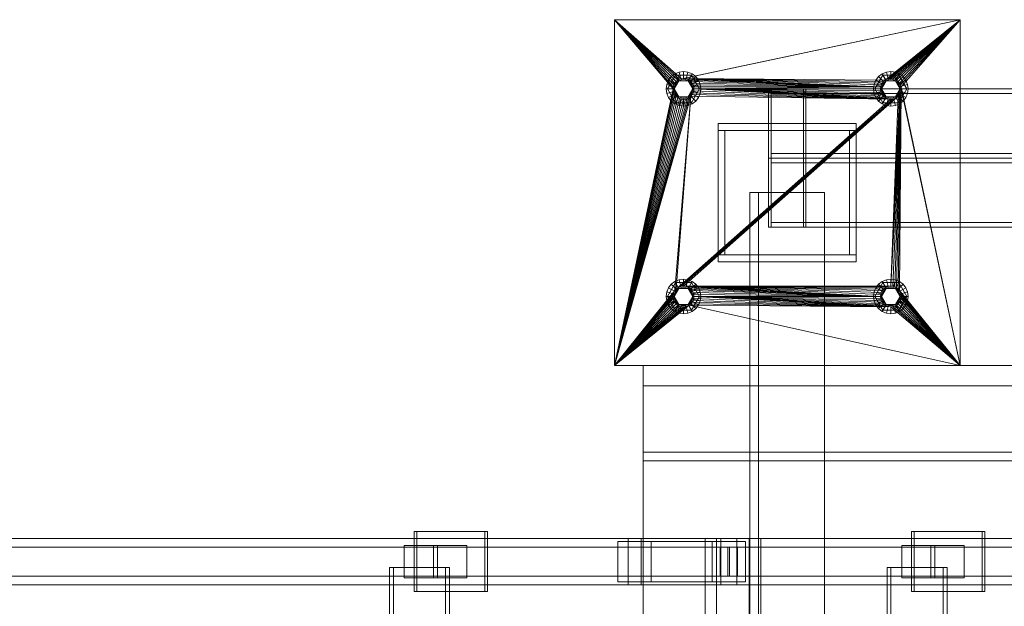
# Model space of a CAD drawing. Header units: millimetres. Extents: x -2233 to 65662, y -50530 to 6847.
# Tile 367 of 656: x 7817 to 8672, y -17609 to -17100. Entities that reach past the tile are written whole.
import ezdxf

# ---------------------------------------------------------------- set-up
doc = ezdxf.new("R2010")
doc.units = ezdxf.units.MM
doc.layers.add('superior_C01', color=7, linetype='Continuous', lineweight=0)
doc.layers.add('superior_mezcladora', color=7, linetype='Continuous', lineweight=0)

msp = doc.modelspace()

# ---------------------------------------------------------------- linework, layer by layer
at = {"layer": 'superior_C01'}
for p, q in [((8221.009, -17544), (8159.612, -17544)), ((8159.612, -17544), (8159.612, -17596)), ((8161.87, -17544), (8159.612, -17544)), ((8161.87, -17596), (8161.87, -17544)), ((8161.87, -17544), (8223.267, -17544)), ((8221.009, -17596), (8221.009, -17544)), ((8221.009, -17544), (8223.267, -17544)), ((8223.267, -17544), (8223.267, -17596)), ((8652.712, -17544), (8591.314, -17544)), ((8591.314, -17544), (8591.314, -17596)), ((8593.572, -17544), (8591.314, -17544)), ((8593.572, -17596), (8593.572, -17544)), ((8593.572, -17544), (8654.97, -17544)), ((8652.712, -17596), (8652.712, -17544)), ((8652.712, -17544), (8654.97, -17544)), ((8654.97, -17544), (8654.97, -17596)), ((8345.216, -17550), (7194.008, -17550)), ((7205.298, -17550), (8356.506, -17550)), ((8425.658, -17550), (7274.451, -17550)), ((7288.563, -17550), (8439.771, -17550)), ((8365.251, -17552.5), (8336.471, -17552.5)), ((8336.471, -17552.5), (8336.471, -17587.5)), ((8418.325, -17552.5), (8336.471, -17552.5)), ((8345.216, -17550), (8345.216, -17590)), ((8356.506, -17550), (8345.216, -17550)), ((9496.424, -17550), (8345.216, -17550)), ((8356.506, -17590), (8356.506, -17550)), ((8356.506, -17550), (9507.714, -17550)), ((8365.251, -17587.5), (8365.251, -17552.5)), ((8365.251, -17552.5), (8447.105, -17552.5)), ((8450.49, -17550), (8412.117, -17550)), ((8412.117, -17550), (8412.117, -18450)), ((8421.996, -17550), (8412.117, -17550)), ((8418.325, -17587.5), (8418.325, -17552.5)), ((8418.325, -17552.5), (8447.105, -17552.5)), ((8421.996, -18450), (8421.996, -17550)), ((8421.996, -17550), (8460.369, -17550)), ((8425.658, -17550), (8425.658, -17590)), ((8439.771, -17550), (8425.658, -17550)), ((9576.866, -17550), (8425.658, -17550)), ((8439.771, -17590), (8439.771, -17550)), ((8439.771, -17550), (9590.979, -17550)), ((8447.105, -17552.5), (8447.105, -17587.5)), ((8450.49, -18450), (8450.49, -17550)), ((8450.49, -17550), (8460.369, -17550)), ((8460.369, -17550), (8460.369, -18450)), ((8431.98, -17557.5), (7198.918, -17557.5)), ((7200.388, -17557.5), (8433.45, -17557.5)), ((8179.719, -17556), (8150.939, -17556)), ((8150.939, -17556), (8150.939, -17584)), ((8176.485, -17556), (8150.939, -17556)), ((8176.485, -17584), (8176.485, -17556)), ((8176.485, -17556), (8205.265, -17556)), ((8179.719, -17584), (8179.719, -17556)), ((8179.719, -17556), (8205.265, -17556)), ((8205.265, -17556), (8205.265, -17584)), ((8425.219, -17557.5), (8440.21, -17557.5)), ((8425.219, -17582.5), (8425.219, -17557.5)), ((9494.573, -17557.5), (8425.219, -17557.5)), ((8431.98, -17557.5), (8431.98, -17582.5)), ((8433.45, -17557.5), (8431.98, -17557.5)), ((8433.45, -17582.5), (8433.45, -17557.5)), ((8440.21, -17557.5), (8440.21, -17582.5)), ((8440.21, -17557.5), (9509.564, -17557.5)), ((8611.639, -17556), (8582.859, -17556)), ((8582.859, -17556), (8582.859, -17584)), ((8608.188, -17556), (8582.859, -17556)), ((8608.188, -17584), (8608.188, -17556)), ((8608.188, -17556), (8636.968, -17556)), ((8611.639, -17584), (8611.639, -17556)), ((8611.639, -17556), (8636.968, -17556)), ((8636.968, -17556), (8636.968, -17584)), ((8186.874, -17575), (8138.139, -17575)), ((8138.139, -17575), (8138.139, -18425)), ((8141.526, -17575), (8138.139, -17575)), ((8141.526, -18425), (8141.526, -17575)), ((8141.526, -17575), (8190.261, -17575)), ((8186.874, -18425), (8186.874, -17575)), ((8186.874, -17575), (8190.261, -17575)), ((8190.261, -17575), (8190.261, -18425)), ((8618.793, -17575), (8570.059, -17575)), ((8570.059, -17575), (8570.059, -18425)), ((8573.446, -17575), (8570.059, -17575)), ((8573.446, -18425), (8573.446, -17575)), ((8573.446, -17575), (8622.18, -17575)), ((8618.793, -18425), (8618.793, -17575)), ((8618.793, -17575), (8622.18, -17575)), ((8622.18, -17575), (8622.18, -18425)), ((7198.918, -17582.5), (8431.98, -17582.5)), ((7200.388, -17582.5), (8433.45, -17582.5)), ((8150.939, -17584), (8179.719, -17584)), ((8150.939, -17584), (8176.485, -17584)), ((8205.265, -17584), (8176.485, -17584)), ((8205.265, -17584), (8179.719, -17584)), ((8336.471, -17587.5), (8365.251, -17587.5)), ((8418.325, -17587.5), (8336.471, -17587.5)), ((8447.105, -17587.5), (8365.251, -17587.5)), ((8447.105, -17587.5), (8418.325, -17587.5)), ((8440.21, -17582.5), (8425.219, -17582.5)), ((8425.219, -17582.5), (9494.573, -17582.5)), ((8431.98, -17582.5), (8433.45, -17582.5)), ((8440.21, -17582.5), (9509.564, -17582.5)), ((8582.859, -17584), (8611.639, -17584)), ((8582.859, -17584), (8608.188, -17584)), ((8636.968, -17584), (8608.188, -17584)), ((8636.968, -17584), (8611.639, -17584)), ((7194.008, -17590), (8345.216, -17590)), ((7205.298, -17590), (8356.506, -17590)), ((7274.451, -17590), (8425.658, -17590)), ((7288.563, -17590), (8439.771, -17590)), ((8159.612, -17596), (8221.009, -17596)), ((8159.612, -17596), (8161.87, -17596)), ((8223.267, -17596), (8161.87, -17596)), ((8223.267, -17596), (8221.009, -17596)), ((8345.216, -17590), (8356.506, -17590)), ((8345.216, -17590), (9496.424, -17590)), ((8356.506, -17590), (9507.714, -17590)), ((8425.658, -17590), (8439.771, -17590)), ((8425.658, -17590), (9576.866, -17590)), ((8439.771, -17590), (9590.979, -17590)), ((8591.314, -17596), (8652.712, -17596)), ((8591.314, -17596), (8593.572, -17596)), ((8654.97, -17596), (8593.572, -17596)), ((8654.97, -17596), (8652.712, -17596))]:
    msp.add_line(p, q, dxfattribs=at)
at = {"layer": 'superior_mezcladora'}
for p, q in [((8333.381, -17400), (8333.381, -17100)), ((8333.381, -17100), (8384.381, -17160)), ((8333.381, -17100), (8384.554, -17158.244)), ((8333.381, -17100), (8385.067, -17156.556)), ((8333.381, -17100), (8385.898, -17155)), ((8333.381, -17100), (8387.018, -17153.636)), ((8333.381, -17100), (8388.381, -17152.517)), ((8333.381, -17100), (8389.937, -17151.685)), ((8333.381, -17100), (8391.626, -17151.173)), ((8333.381, -17100), (8633.381, -17100)), ((8633.381, -17100), (8391.626, -17151.173)), ((8633.381, -17100), (8393.381, -17151)), ((8633.381, -17100), (8568.381, -17152.517)), ((8633.381, -17100), (8569.937, -17151.685)), ((8633.381, -17100), (8571.626, -17151.173)), ((8633.381, -17100), (8573.381, -17151)), ((8633.381, -17100), (8575.137, -17151.173)), ((8633.381, -17100), (8576.826, -17151.685)), ((8633.381, -17100), (8578.382, -17152.517)), ((8633.381, -17100), (8579.745, -17153.636)), ((8633.381, -17100), (8580.865, -17155)), ((8633.381, -17100), (8581.696, -17156.556)), ((8633.381, -17100), (8582.209, -17158.244)), ((8633.381, -17100), (8633.381, -17400)), ((8380.391, -17152.5), (8378.893, -17156.118)), ((8386.456, -17148.006), (8379.531, -17160)), ((8382.775, -17149.393), (8380.391, -17152.5)), ((8385.587, -17155.5), (8380.391, -17152.5)), ((8385.881, -17147.01), (8382.775, -17149.393)), ((8387.018, -17153.636), (8382.775, -17149.393)), ((8389.499, -17145.511), (8385.881, -17147.01)), ((8388.881, -17152.206), (8385.881, -17147.01)), ((8400.306, -17148.006), (8386.456, -17148.006)), ((8389.381, -17153.072), (8386.456, -17148.006)), ((8387.018, -17153.636), (8388.881, -17152.206)), ((8388.381, -17152.517), (8387.018, -17153.636)), ((8389.937, -17151.685), (8388.381, -17152.517)), ((8388.881, -17152.206), (8391.052, -17151.307)), ((8389.381, -17153.072), (8391.311, -17152.273)), ((8393.381, -17145), (8389.499, -17145.511)), ((8391.052, -17151.307), (8389.499, -17145.511)), ((8391.626, -17151.173), (8389.937, -17151.685)), ((8391.052, -17151.307), (8393.381, -17151)), ((8391.311, -17152.273), (8393.381, -17152)), ((8393.381, -17151), (8391.626, -17151.173)), ((8397.264, -17145.511), (8393.381, -17145)), ((8393.381, -17151), (8393.381, -17145)), ((8395.137, -17151.173), (8393.381, -17151)), ((8393.381, -17151), (8564.554, -17158.244)), ((8393.381, -17151), (8565.067, -17156.556)), ((8393.381, -17151), (8565.898, -17155)), ((8393.381, -17151), (8567.018, -17153.636)), ((8393.381, -17151), (8568.381, -17152.517)), ((8393.381, -17151), (8395.711, -17151.307)), ((8393.381, -17152), (8395.452, -17152.273)), ((8396.826, -17151.685), (8395.137, -17151.173)), ((8395.137, -17151.173), (8564.554, -17158.244)), ((8395.452, -17152.273), (8397.381, -17153.072)), ((8395.711, -17151.307), (8397.264, -17145.511)), ((8395.711, -17151.307), (8397.881, -17152.206)), ((8398.382, -17152.517), (8396.826, -17151.685)), ((8396.826, -17151.685), (8564.554, -17158.244)), ((8400.881, -17147.01), (8397.264, -17145.511)), ((8397.381, -17153.072), (8400.306, -17148.006)), ((8397.881, -17152.206), (8400.881, -17147.01)), ((8397.881, -17152.206), (8399.745, -17153.636)), ((8399.745, -17153.636), (8398.382, -17152.517)), ((8398.382, -17152.517), (8564.554, -17158.244)), ((8399.745, -17153.636), (8403.988, -17149.393)), ((8407.231, -17160), (8400.306, -17148.006)), ((8403.988, -17149.393), (8400.881, -17147.01)), ((8401.176, -17155.5), (8406.372, -17152.5)), ((8406.372, -17152.5), (8403.988, -17149.393)), ((8407.87, -17156.118), (8406.372, -17152.5)), ((8560.391, -17152.5), (8558.893, -17156.118)), ((8566.456, -17148.006), (8559.531, -17160)), ((8562.775, -17149.393), (8560.391, -17152.5)), ((8565.587, -17155.5), (8560.391, -17152.5)), ((8565.881, -17147.01), (8562.775, -17149.393)), ((8567.018, -17153.636), (8562.775, -17149.393)), ((8569.499, -17145.511), (8565.881, -17147.01)), ((8568.881, -17152.206), (8565.881, -17147.01)), ((8580.306, -17148.006), (8566.456, -17148.006)), ((8569.381, -17153.072), (8566.456, -17148.006)), ((8567.018, -17153.636), (8568.881, -17152.206)), ((8568.381, -17152.517), (8567.018, -17153.636)), ((8569.937, -17151.685), (8568.381, -17152.517)), ((8568.881, -17152.206), (8571.052, -17151.307)), ((8569.381, -17153.072), (8571.311, -17152.273)), ((8573.381, -17145), (8569.499, -17145.511)), ((8571.052, -17151.307), (8569.499, -17145.511)), ((8571.626, -17151.173), (8569.937, -17151.685)), ((8571.052, -17151.307), (8573.381, -17151)), ((8571.311, -17152.273), (8573.381, -17152)), ((8573.381, -17151), (8571.626, -17151.173)), ((8577.264, -17145.511), (8573.381, -17145)), ((8573.381, -17151), (8573.381, -17145)), ((8575.137, -17151.173), (8573.381, -17151)), ((8573.381, -17151), (8575.711, -17151.307)), ((8573.381, -17152), (8575.452, -17152.273)), ((8576.826, -17151.685), (8575.137, -17151.173)), ((8575.452, -17152.273), (8577.381, -17153.072)), ((8575.711, -17151.307), (8577.264, -17145.511)), ((8575.711, -17151.307), (8577.881, -17152.206)), ((8578.382, -17152.517), (8576.826, -17151.685)), ((8580.881, -17147.01), (8577.264, -17145.511)), ((8577.381, -17153.072), (8580.306, -17148.006)), ((8577.881, -17152.206), (8580.881, -17147.01)), ((8577.881, -17152.206), (8579.745, -17153.636)), ((8579.745, -17153.636), (8578.382, -17152.517)), ((8579.745, -17153.636), (8583.988, -17149.393)), ((8587.231, -17160), (8580.306, -17148.006)), ((8583.988, -17149.393), (8580.881, -17147.01)), ((8581.176, -17155.5), (8586.372, -17152.5)), ((8586.372, -17152.5), (8583.988, -17149.393)), ((8587.87, -17156.118), (8586.372, -17152.5)), ((8333.381, -17400), (8384.381, -17160)), ((8378.893, -17156.118), (8378.381, -17160)), ((8384.381, -17160), (8378.381, -17160)), ((8378.381, -17160), (8378.893, -17163.882)), ((8384.688, -17157.671), (8378.893, -17156.118)), ((8385.381, -17160), (8379.531, -17160)), ((8379.531, -17160), (8386.456, -17171.994)), ((8384.381, -17160), (8384.688, -17157.671)), ((8384.554, -17158.244), (8384.381, -17160)), ((8384.381, -17160), (8384.554, -17161.756)), ((8384.688, -17162.329), (8384.381, -17160)), ((8385.067, -17156.556), (8384.554, -17158.244)), ((8384.688, -17157.671), (8385.587, -17155.5)), ((8385.898, -17155), (8385.067, -17156.556)), ((8385.381, -17160), (8389.381, -17153.072)), ((8385.381, -17160), (8385.654, -17157.929)), ((8385.654, -17162.071), (8385.381, -17160)), ((8389.381, -17166.928), (8385.381, -17160)), ((8385.587, -17155.5), (8387.018, -17153.636)), ((8385.654, -17157.929), (8386.453, -17156)), ((8387.018, -17153.636), (8385.898, -17155)), ((8386.453, -17156), (8387.725, -17154.343)), ((8387.725, -17154.343), (8389.381, -17153.072)), ((8389.381, -17153.072), (8397.381, -17153.072)), ((8397.381, -17153.072), (8399.038, -17154.343)), ((8397.381, -17153.072), (8401.381, -17160)), ((8401.381, -17160), (8397.381, -17166.928)), ((8399.038, -17154.343), (8400.31, -17156)), ((8400.865, -17155), (8399.745, -17153.636)), ((8399.745, -17153.636), (8564.554, -17158.244)), ((8399.745, -17153.636), (8401.176, -17155.5)), ((8400.306, -17171.994), (8407.231, -17160)), ((8400.31, -17156), (8401.109, -17157.929)), ((8401.696, -17156.556), (8400.865, -17155)), ((8400.865, -17155), (8564.554, -17158.244)), ((8401.109, -17157.929), (8401.381, -17160)), ((8401.381, -17160), (8401.109, -17162.071)), ((8401.176, -17155.5), (8402.075, -17157.671)), ((8407.231, -17160), (8401.381, -17160)), ((8402.209, -17158.244), (8401.696, -17156.556)), ((8401.696, -17156.556), (8564.554, -17158.244)), ((8402.075, -17157.671), (8407.87, -17156.118)), ((8402.075, -17157.671), (8402.381, -17160)), ((8402.381, -17160), (8402.075, -17162.329)), ((8402.381, -17160), (8402.209, -17158.244)), ((8402.209, -17158.244), (8564.554, -17158.244)), ((8402.209, -17161.756), (8402.381, -17160)), ((8402.381, -17160), (8564.554, -17158.244)), ((8564.381, -17160), (8402.381, -17160)), ((8564.554, -17161.756), (8402.381, -17160)), ((8565.067, -17163.444), (8402.381, -17160)), ((8565.898, -17165), (8402.381, -17160)), ((8567.018, -17166.364), (8402.381, -17160)), ((8568.381, -17167.483), (8402.381, -17160)), ((8569.937, -17168.315), (8402.381, -17160)), ((8571.626, -17168.827), (8402.381, -17160)), ((8573.381, -17169), (8402.381, -17160)), ((8408.381, -17160), (8402.381, -17160)), ((8408.381, -17160), (8407.87, -17156.118)), ((8407.87, -17163.882), (8408.381, -17160)), ((9792.183, -17160), (8467.183, -17160)), ((8467.183, -17160), (8467.183, -17220)), ((8469.343, -17160), (8467.183, -17160)), ((8469.343, -17220), (8469.343, -17160)), ((8469.343, -17160), (9794.343, -17160)), ((8469.343, -17160), (8469.343, -17164)), ((8497.42, -17160), (8469.343, -17160)), ((9822.42, -17160), (8497.42, -17160)), ((8497.42, -17160), (8497.42, -17220)), ((8499.58, -17160), (8497.42, -17160)), ((8497.42, -17164), (8497.42, -17160)), ((8499.58, -17220), (8499.58, -17160)), ((8499.58, -17160), (9824.58, -17160)), ((8558.893, -17156.118), (8558.381, -17160)), ((8564.381, -17160), (8558.381, -17160)), ((8558.381, -17160), (8558.893, -17163.882)), ((8564.688, -17157.671), (8558.893, -17156.118)), ((8565.381, -17160), (8559.531, -17160)), ((8559.531, -17160), (8566.456, -17171.994)), ((8564.381, -17160), (8564.688, -17157.671)), ((8564.554, -17158.244), (8564.381, -17160)), ((8564.381, -17160), (8564.554, -17161.756)), ((8564.688, -17162.329), (8564.381, -17160)), ((8565.067, -17156.556), (8564.554, -17158.244)), ((8564.688, -17157.671), (8565.587, -17155.5)), ((8565.898, -17155), (8565.067, -17156.556)), ((8565.381, -17160), (8569.381, -17153.072)), ((8565.381, -17160), (8565.654, -17157.929)), ((8565.654, -17162.071), (8565.381, -17160)), ((8569.381, -17166.928), (8565.381, -17160)), ((8565.587, -17155.5), (8567.018, -17153.636)), ((8565.654, -17157.929), (8566.453, -17156)), ((8567.018, -17153.636), (8565.898, -17155)), ((8566.453, -17156), (8567.725, -17154.343)), ((8567.725, -17154.343), (8569.381, -17153.072)), ((8569.381, -17153.072), (8577.381, -17153.072)), ((8582.381, -17160), (8573.381, -17331)), ((8582.381, -17160), (8575.137, -17331.173)), ((8576.826, -17331.685), (8582.381, -17160)), ((8577.381, -17153.072), (8579.038, -17154.343)), ((8577.381, -17153.072), (8581.381, -17160)), ((8581.381, -17160), (8577.381, -17166.928)), ((8578.382, -17332.517), (8582.381, -17160)), ((8579.038, -17154.343), (8580.31, -17156)), ((8580.865, -17155), (8579.745, -17153.636)), ((8579.745, -17153.636), (8581.176, -17155.5)), ((8579.745, -17333.636), (8582.381, -17160)), ((8580.306, -17171.994), (8587.231, -17160)), ((8580.31, -17156), (8581.109, -17157.929)), ((8581.696, -17156.556), (8580.865, -17155)), ((8580.865, -17335), (8582.381, -17160)), ((8581.109, -17157.929), (8581.381, -17160)), ((8581.381, -17160), (8581.109, -17162.071)), ((8581.176, -17155.5), (8582.075, -17157.671)), ((8587.231, -17160), (8581.381, -17160)), ((8582.209, -17158.244), (8581.696, -17156.556)), ((8582.075, -17157.671), (8587.87, -17156.118)), ((8582.075, -17157.671), (8582.381, -17160)), ((8582.381, -17160), (8582.075, -17162.329)), ((8633.381, -17400), (8582.209, -17158.244)), ((8582.381, -17160), (8582.209, -17158.244)), ((8582.209, -17161.756), (8582.381, -17160)), ((8633.381, -17400), (8582.381, -17160)), ((8588.381, -17160), (8582.381, -17160)), ((8588.381, -17160), (8587.87, -17156.118)), ((8587.87, -17163.882), (8588.381, -17160)), ((8384.554, -17161.756), (8333.381, -17400)), ((8385.067, -17163.444), (8333.381, -17400)), ((8385.898, -17165), (8333.381, -17400)), ((8387.018, -17166.364), (8333.381, -17400)), ((8399.745, -17166.364), (8333.381, -17400)), ((8388.381, -17167.483), (8333.381, -17400)), ((8398.382, -17167.483), (8333.381, -17400)), ((8389.937, -17168.315), (8333.381, -17400)), ((8396.826, -17168.315), (8333.381, -17400)), ((8391.626, -17168.827), (8333.381, -17400)), ((8395.137, -17168.827), (8333.381, -17400)), ((8393.381, -17169), (8333.381, -17400)), ((8384.688, -17162.329), (8378.893, -17163.882)), ((8378.893, -17163.882), (8380.391, -17167.5)), ((8385.587, -17164.5), (8380.391, -17167.5)), ((8380.391, -17167.5), (8382.775, -17170.607)), ((8387.018, -17166.364), (8382.775, -17170.607)), ((8384.554, -17161.756), (8385.067, -17163.444)), ((8385.587, -17164.5), (8384.688, -17162.329)), ((8385.067, -17163.444), (8385.898, -17165)), ((8387.018, -17166.364), (8385.587, -17164.5)), ((8386.453, -17164), (8385.654, -17162.071)), ((8388.881, -17167.794), (8385.881, -17172.99)), ((8385.898, -17165), (8387.018, -17166.364)), ((8399.745, -17166.364), (8385.898, -17335)), ((8387.725, -17165.657), (8386.453, -17164)), ((8389.381, -17166.928), (8386.456, -17171.994)), ((8387.018, -17166.364), (8388.381, -17167.483)), ((8399.745, -17166.364), (8387.018, -17333.636)), ((8579.745, -17166.364), (8387.018, -17333.636)), ((8388.881, -17167.794), (8387.018, -17166.364)), ((8578.382, -17167.483), (8387.018, -17333.636)), ((8576.826, -17168.315), (8387.018, -17333.636)), ((8575.137, -17168.827), (8387.018, -17333.636)), ((8573.381, -17169), (8387.018, -17333.636)), ((8389.381, -17166.928), (8387.725, -17165.657)), ((8579.745, -17166.364), (8388.381, -17332.517)), ((8388.381, -17167.483), (8389.937, -17168.315)), ((8391.052, -17168.693), (8388.881, -17167.794)), ((8391.311, -17167.727), (8389.381, -17166.928)), ((8397.381, -17166.928), (8389.381, -17166.928)), ((8391.052, -17168.693), (8389.499, -17174.489)), ((8579.745, -17166.364), (8389.937, -17331.685)), ((8389.937, -17168.315), (8391.626, -17168.827)), ((8393.381, -17169), (8391.052, -17168.693)), ((8393.381, -17168), (8391.311, -17167.727)), ((8579.745, -17166.364), (8391.626, -17331.173)), ((8391.626, -17168.827), (8393.381, -17169)), ((8579.745, -17166.364), (8393.381, -17331)), ((8395.452, -17167.727), (8393.381, -17168)), ((8395.711, -17168.693), (8393.381, -17169)), ((8393.381, -17169), (8395.137, -17168.827)), ((8393.381, -17169), (8393.381, -17175)), ((8395.137, -17168.827), (8396.826, -17168.315)), ((8397.381, -17166.928), (8395.452, -17167.727)), ((8397.881, -17167.794), (8395.711, -17168.693)), ((8395.711, -17168.693), (8397.264, -17174.489)), ((8396.826, -17168.315), (8398.382, -17167.483)), ((8399.038, -17165.657), (8397.381, -17166.928)), ((8397.381, -17166.928), (8400.306, -17171.994)), ((8399.745, -17166.364), (8397.881, -17167.794)), ((8397.881, -17167.794), (8400.881, -17172.99)), ((8398.382, -17167.483), (8399.745, -17166.364)), ((8400.31, -17164), (8399.038, -17165.657)), ((8401.176, -17164.5), (8399.745, -17166.364)), ((8399.745, -17166.364), (8400.865, -17165)), ((8573.381, -17169), (8399.745, -17166.364)), ((8399.745, -17166.364), (8403.988, -17170.607)), ((8401.109, -17162.071), (8400.31, -17164)), ((8400.865, -17165), (8401.696, -17163.444)), ((8573.381, -17169), (8400.865, -17165)), ((8402.075, -17162.329), (8401.176, -17164.5)), ((8401.176, -17164.5), (8406.372, -17167.5)), ((8401.696, -17163.444), (8402.209, -17161.756)), ((8573.381, -17169), (8401.696, -17163.444)), ((8402.075, -17162.329), (8407.87, -17163.882)), ((8573.381, -17169), (8402.209, -17161.756)), ((8403.988, -17170.607), (8406.372, -17167.5)), ((8406.372, -17167.5), (8407.87, -17163.882)), ((8469.343, -17164), (9794.343, -17164)), ((8469.343, -17164), (8497.42, -17164)), ((9822.42, -17164), (8497.42, -17164)), ((8564.688, -17162.329), (8558.893, -17163.882)), ((8558.893, -17163.882), (8560.391, -17167.5)), ((8565.587, -17164.5), (8560.391, -17167.5)), ((8560.391, -17167.5), (8562.775, -17170.607)), ((8567.018, -17166.364), (8562.775, -17170.607)), ((8564.554, -17161.756), (8565.067, -17163.444)), ((8565.587, -17164.5), (8564.688, -17162.329)), ((8565.067, -17163.444), (8565.898, -17165)), ((8567.018, -17166.364), (8565.587, -17164.5)), ((8566.453, -17164), (8565.654, -17162.071)), ((8568.881, -17167.794), (8565.881, -17172.99)), ((8565.898, -17165), (8567.018, -17166.364)), ((8567.725, -17165.657), (8566.453, -17164)), ((8569.381, -17166.928), (8566.456, -17171.994)), ((8567.018, -17166.364), (8568.381, -17167.483)), ((8568.881, -17167.794), (8567.018, -17166.364)), ((8569.381, -17166.928), (8567.725, -17165.657)), ((8568.381, -17167.483), (8569.937, -17168.315)), ((8571.052, -17168.693), (8568.881, -17167.794)), ((8571.311, -17167.727), (8569.381, -17166.928)), ((8577.381, -17166.928), (8569.381, -17166.928)), ((8571.052, -17168.693), (8569.499, -17174.489)), ((8569.937, -17168.315), (8571.626, -17168.827)), ((8573.381, -17169), (8571.052, -17168.693)), ((8573.381, -17168), (8571.311, -17167.727)), ((8571.626, -17168.827), (8573.381, -17169)), ((8582.209, -17161.756), (8573.381, -17331)), ((8581.696, -17163.444), (8573.381, -17331)), ((8580.865, -17165), (8573.381, -17331)), ((8579.745, -17166.364), (8573.381, -17331)), ((8575.452, -17167.727), (8573.381, -17168)), ((8575.711, -17168.693), (8573.381, -17169)), ((8573.381, -17169), (8575.137, -17168.827)), ((8573.381, -17169), (8573.381, -17175)), ((8575.137, -17168.827), (8576.826, -17168.315)), ((8577.381, -17166.928), (8575.452, -17167.727)), ((8577.881, -17167.794), (8575.711, -17168.693)), ((8575.711, -17168.693), (8577.264, -17174.489)), ((8576.826, -17168.315), (8578.382, -17167.483)), ((8579.038, -17165.657), (8577.381, -17166.928)), ((8577.381, -17166.928), (8580.306, -17171.994)), ((8579.745, -17166.364), (8577.881, -17167.794)), ((8577.881, -17167.794), (8580.881, -17172.99)), ((8578.382, -17167.483), (8579.745, -17166.364)), ((8580.31, -17164), (8579.038, -17165.657)), ((8581.176, -17164.5), (8579.745, -17166.364)), ((8579.745, -17166.364), (8580.865, -17165)), ((8579.745, -17166.364), (8583.988, -17170.607)), ((8581.109, -17162.071), (8580.31, -17164)), ((8580.865, -17165), (8581.696, -17163.444)), ((8582.075, -17162.329), (8581.176, -17164.5)), ((8581.176, -17164.5), (8586.372, -17167.5)), ((8581.696, -17163.444), (8582.209, -17161.756)), ((8582.075, -17162.329), (8587.87, -17163.882)), ((8583.988, -17170.607), (8586.372, -17167.5)), ((8586.372, -17167.5), (8587.87, -17163.882)), ((8382.775, -17170.607), (8385.881, -17172.99)), ((8385.881, -17172.99), (8389.499, -17174.489)), ((8386.456, -17171.994), (8400.306, -17171.994)), ((8389.499, -17174.489), (8393.381, -17175)), ((8393.381, -17175), (8397.264, -17174.489)), ((8397.264, -17174.489), (8400.881, -17172.99)), ((8400.881, -17172.99), (8403.988, -17170.607)), ((8562.775, -17170.607), (8565.881, -17172.99)), ((8565.881, -17172.99), (8569.499, -17174.489)), ((8566.456, -17171.994), (8580.306, -17171.994)), ((8569.499, -17174.489), (8573.381, -17175)), ((8573.381, -17175), (8577.264, -17174.489)), ((8577.264, -17174.489), (8580.881, -17172.99)), ((8580.881, -17172.99), (8583.988, -17170.607)), ((8423.381, -17196), (8423.381, -17190)), ((8423.381, -17190), (8543.381, -17190)), ((8543.381, -17190), (8543.381, -17196)), ((8543.381, -17196), (8423.381, -17196)), ((8423.381, -17304), (8423.381, -17196)), ((8423.381, -17196), (8429.381, -17196)), ((8429.381, -17196), (8429.381, -17304)), ((8537.381, -17304), (8537.381, -17196)), ((8537.381, -17196), (8543.381, -17196)), ((8543.381, -17196), (8543.381, -17304)), ((9792.183, -17220), (8467.183, -17220)), ((8467.183, -17220), (8467.183, -17280)), ((8469.343, -17220), (8467.183, -17220)), ((9794.343, -17216), (8469.343, -17216)), ((8469.343, -17216), (8469.343, -17220)), ((8497.42, -17216), (8469.343, -17216)), ((8469.343, -17280), (8469.343, -17220)), ((8469.343, -17220), (9794.343, -17220)), ((8469.343, -17220), (8469.343, -17224)), ((8497.42, -17220), (8469.343, -17220)), ((8497.42, -17220), (8497.42, -17216)), ((8497.42, -17216), (9822.42, -17216)), ((9822.42, -17220), (8497.42, -17220)), ((8497.42, -17220), (8497.42, -17280)), ((8499.58, -17220), (8497.42, -17220)), ((8497.42, -17224), (8497.42, -17220)), ((8499.58, -17280), (8499.58, -17220)), ((8499.58, -17220), (9824.58, -17220)), ((8469.343, -17224), (9794.343, -17224)), ((8469.343, -17224), (8497.42, -17224)), ((9822.42, -17224), (8497.42, -17224)), ((8515.881, -17250), (8450.881, -17250)), ((8450.881, -17250), (8450.881, -18750)), ((8458.381, -17250), (8450.881, -17250)), ((8458.381, -18750), (8458.381, -17250)), ((8515.881, -18750), (8515.881, -17250)), ((8467.183, -17280), (9792.183, -17280)), ((8467.183, -17280), (8469.343, -17280)), ((9794.343, -17276), (8469.343, -17276)), ((8469.343, -17276), (8469.343, -17280)), ((8497.42, -17276), (8469.343, -17276)), ((9794.343, -17280), (8469.343, -17280)), ((8469.343, -17280), (8497.42, -17280)), ((8497.42, -17280), (8497.42, -17276)), ((8497.42, -17276), (9822.42, -17276)), ((8497.42, -17280), (9822.42, -17280)), ((8497.42, -17280), (8499.58, -17280)), ((9824.58, -17280), (8499.58, -17280)), ((8423.381, -17310), (8423.381, -17304)), ((8423.381, -17304), (8543.381, -17304)), ((8429.381, -17304), (8423.381, -17304)), ((8543.381, -17304), (8537.381, -17304)), ((8543.381, -17304), (8543.381, -17310)), ((8543.381, -17310), (8423.381, -17310)), ((8386.456, -17328.006), (8379.531, -17340)), ((8382.775, -17329.393), (8380.391, -17332.5)), ((8385.881, -17327.01), (8382.775, -17329.393)), ((8387.018, -17333.636), (8382.775, -17329.393)), ((8389.499, -17325.511), (8385.881, -17327.01)), ((8388.881, -17332.206), (8385.881, -17327.01)), ((8400.306, -17328.006), (8386.456, -17328.006)), ((8389.381, -17333.072), (8386.456, -17328.006)), ((8389.937, -17331.685), (8388.381, -17332.517)), ((8388.881, -17332.206), (8391.052, -17331.307)), ((8393.381, -17325), (8389.499, -17325.511)), ((8391.052, -17331.307), (8389.499, -17325.511)), ((8391.626, -17331.173), (8389.937, -17331.685)), ((8391.052, -17331.307), (8393.381, -17331)), ((8391.311, -17332.273), (8393.381, -17332)), ((8393.381, -17331), (8391.626, -17331.173)), ((8397.264, -17325.511), (8393.381, -17325)), ((8393.381, -17331), (8393.381, -17325)), ((8395.137, -17331.173), (8393.381, -17331)), ((8393.381, -17331), (8564.381, -17340)), ((8393.381, -17331), (8564.554, -17338.244)), ((8393.381, -17331), (8565.067, -17336.556)), ((8393.381, -17331), (8565.898, -17335)), ((8393.381, -17331), (8567.018, -17333.636)), ((8393.381, -17331), (8568.381, -17332.517)), ((8393.381, -17331), (8569.937, -17331.685)), ((8393.381, -17331), (8571.626, -17331.173)), ((8393.381, -17331), (8573.381, -17331)), ((8393.381, -17331), (8395.711, -17331.307)), ((8393.381, -17332), (8395.452, -17332.273)), ((8396.826, -17331.685), (8395.137, -17331.173)), ((8395.137, -17331.173), (8564.381, -17340)), ((8395.711, -17331.307), (8397.264, -17325.511)), ((8395.711, -17331.307), (8397.881, -17332.206)), ((8398.382, -17332.517), (8396.826, -17331.685)), ((8396.826, -17331.685), (8564.381, -17340)), ((8400.881, -17327.01), (8397.264, -17325.511)), ((8397.381, -17333.072), (8400.306, -17328.006)), ((8397.881, -17332.206), (8400.881, -17327.01)), ((8399.745, -17333.636), (8403.988, -17329.393)), ((8407.231, -17340), (8400.306, -17328.006)), ((8403.988, -17329.393), (8400.881, -17327.01)), ((8406.372, -17332.5), (8403.988, -17329.393)), ((8566.456, -17328.006), (8559.531, -17340)), ((8562.775, -17329.393), (8560.391, -17332.5)), ((8565.881, -17327.01), (8562.775, -17329.393)), ((8567.018, -17333.636), (8562.775, -17329.393)), ((8569.499, -17325.511), (8565.881, -17327.01)), ((8568.881, -17332.206), (8565.881, -17327.01)), ((8580.306, -17328.006), (8566.456, -17328.006)), ((8569.381, -17333.072), (8566.456, -17328.006)), ((8569.937, -17331.685), (8568.381, -17332.517)), ((8568.881, -17332.206), (8571.052, -17331.307)), ((8573.381, -17325), (8569.499, -17325.511)), ((8571.052, -17331.307), (8569.499, -17325.511)), ((8571.626, -17331.173), (8569.937, -17331.685)), ((8571.052, -17331.307), (8573.381, -17331)), ((8571.311, -17332.273), (8573.381, -17332)), ((8573.381, -17331), (8571.626, -17331.173)), ((8577.264, -17325.511), (8573.381, -17325)), ((8573.381, -17331), (8573.381, -17325)), ((8575.137, -17331.173), (8573.381, -17331)), ((8573.381, -17331), (8575.711, -17331.307)), ((8573.381, -17332), (8575.452, -17332.273)), ((8576.826, -17331.685), (8575.137, -17331.173)), ((8575.711, -17331.307), (8577.264, -17325.511)), ((8575.711, -17331.307), (8577.881, -17332.206)), ((8578.382, -17332.517), (8576.826, -17331.685)), ((8580.881, -17327.01), (8577.264, -17325.511)), ((8577.381, -17333.072), (8580.306, -17328.006)), ((8577.881, -17332.206), (8580.881, -17327.01)), ((8579.745, -17333.636), (8583.988, -17329.393)), ((8587.231, -17340), (8580.306, -17328.006)), ((8583.988, -17329.393), (8580.881, -17327.01)), ((8586.372, -17332.5), (8583.988, -17329.393)), ((8333.381, -17400), (8385.898, -17335)), ((8333.381, -17400), (8385.067, -17336.556)), ((8333.381, -17400), (8384.554, -17338.244)), ((8384.381, -17340), (8333.381, -17400)), ((8378.893, -17336.118), (8378.381, -17340)), ((8384.381, -17340), (8378.381, -17340)), ((8378.381, -17340), (8378.893, -17343.882)), ((8380.391, -17332.5), (8378.893, -17336.118)), ((8384.688, -17337.671), (8378.893, -17336.118)), ((8385.381, -17340), (8379.531, -17340)), ((8379.531, -17340), (8386.456, -17351.994)), ((8385.587, -17335.5), (8380.391, -17332.5)), ((8384.381, -17340), (8384.688, -17337.671)), ((8384.554, -17338.244), (8384.381, -17340)), ((8384.381, -17340), (8384.554, -17341.756)), ((8384.688, -17342.329), (8384.381, -17340)), ((8385.067, -17336.556), (8384.554, -17338.244)), ((8384.688, -17337.671), (8385.587, -17335.5)), ((8385.898, -17335), (8385.067, -17336.556)), ((8385.381, -17340), (8389.381, -17333.072)), ((8385.381, -17340), (8385.654, -17337.929)), ((8385.654, -17342.071), (8385.381, -17340)), ((8389.381, -17346.928), (8385.381, -17340)), ((8385.587, -17335.5), (8387.018, -17333.636)), ((8385.654, -17337.929), (8386.453, -17336)), ((8387.018, -17333.636), (8385.898, -17335)), ((8386.453, -17336), (8387.725, -17334.343)), ((8387.018, -17333.636), (8388.881, -17332.206)), ((8388.381, -17332.517), (8387.018, -17333.636)), ((8387.725, -17334.343), (8389.381, -17333.072)), ((8389.381, -17333.072), (8391.311, -17332.273)), ((8389.381, -17333.072), (8397.381, -17333.072)), ((8395.452, -17332.273), (8397.381, -17333.072)), ((8397.381, -17333.072), (8399.038, -17334.343)), ((8397.381, -17333.072), (8401.381, -17340)), ((8401.381, -17340), (8397.381, -17346.928)), ((8397.881, -17332.206), (8399.745, -17333.636)), ((8399.745, -17333.636), (8398.382, -17332.517)), ((8398.382, -17332.517), (8564.381, -17340)), ((8399.038, -17334.343), (8400.31, -17336)), ((8400.865, -17335), (8399.745, -17333.636)), ((8399.745, -17333.636), (8564.381, -17340)), ((8399.745, -17333.636), (8401.176, -17335.5)), ((8400.306, -17351.994), (8407.231, -17340)), ((8400.31, -17336), (8401.109, -17337.929)), ((8401.696, -17336.556), (8400.865, -17335)), ((8400.865, -17335), (8564.381, -17340)), ((8401.109, -17337.929), (8401.381, -17340)), ((8401.381, -17340), (8401.109, -17342.071)), ((8401.176, -17335.5), (8406.372, -17332.5)), ((8401.176, -17335.5), (8402.075, -17337.671)), ((8407.231, -17340), (8401.381, -17340)), ((8402.209, -17338.244), (8401.696, -17336.556)), ((8401.696, -17336.556), (8564.381, -17340)), ((8402.075, -17337.671), (8407.87, -17336.118)), ((8402.075, -17337.671), (8402.381, -17340)), ((8402.381, -17340), (8402.075, -17342.329)), ((8402.381, -17340), (8402.209, -17338.244)), ((8402.209, -17338.244), (8564.381, -17340)), ((8402.209, -17341.756), (8402.381, -17340)), ((8564.381, -17340), (8402.381, -17340)), ((8564.554, -17341.756), (8402.381, -17340)), ((8565.067, -17343.444), (8402.381, -17340)), ((8565.898, -17345), (8402.381, -17340)), ((8567.018, -17346.364), (8402.381, -17340)), ((8568.381, -17347.483), (8402.381, -17340)), ((8569.937, -17348.315), (8402.381, -17340)), ((8571.626, -17348.827), (8402.381, -17340)), ((8573.381, -17349), (8402.381, -17340)), ((8408.381, -17340), (8402.381, -17340)), ((8407.87, -17336.118), (8406.372, -17332.5)), ((8408.381, -17340), (8407.87, -17336.118)), ((8407.87, -17343.882), (8408.381, -17340)), ((8558.893, -17336.118), (8558.381, -17340)), ((8564.381, -17340), (8558.381, -17340)), ((8558.381, -17340), (8558.893, -17343.882)), ((8560.391, -17332.5), (8558.893, -17336.118)), ((8564.688, -17337.671), (8558.893, -17336.118)), ((8565.381, -17340), (8559.531, -17340)), ((8559.531, -17340), (8566.456, -17351.994)), ((8565.587, -17335.5), (8560.391, -17332.5)), ((8564.381, -17340), (8564.688, -17337.671)), ((8564.554, -17338.244), (8564.381, -17340)), ((8564.381, -17340), (8564.554, -17341.756)), ((8564.688, -17342.329), (8564.381, -17340)), ((8565.067, -17336.556), (8564.554, -17338.244)), ((8564.688, -17337.671), (8565.587, -17335.5)), ((8565.898, -17335), (8565.067, -17336.556)), ((8565.381, -17340), (8569.381, -17333.072)), ((8565.381, -17340), (8565.654, -17337.929)), ((8565.654, -17342.071), (8565.381, -17340)), ((8569.381, -17346.928), (8565.381, -17340)), ((8565.587, -17335.5), (8567.018, -17333.636)), ((8565.654, -17337.929), (8566.453, -17336)), ((8567.018, -17333.636), (8565.898, -17335)), ((8566.453, -17336), (8567.725, -17334.343)), ((8567.018, -17333.636), (8568.881, -17332.206)), ((8568.381, -17332.517), (8567.018, -17333.636)), ((8567.725, -17334.343), (8569.381, -17333.072)), ((8569.381, -17333.072), (8571.311, -17332.273)), ((8569.381, -17333.072), (8577.381, -17333.072)), ((8575.452, -17332.273), (8577.381, -17333.072)), ((8577.381, -17333.072), (8579.038, -17334.343)), ((8577.381, -17333.072), (8581.381, -17340)), ((8581.381, -17340), (8577.381, -17346.928)), ((8577.881, -17332.206), (8579.745, -17333.636)), ((8579.745, -17333.636), (8578.382, -17332.517)), ((8579.038, -17334.343), (8580.31, -17336)), ((8580.865, -17335), (8579.745, -17333.636)), ((8579.745, -17333.636), (8581.176, -17335.5)), ((8580.306, -17351.994), (8587.231, -17340)), ((8580.31, -17336), (8581.109, -17337.929)), ((8581.696, -17336.556), (8580.865, -17335)), ((8580.865, -17335), (8633.381, -17400)), ((8581.109, -17337.929), (8581.381, -17340)), ((8581.381, -17340), (8581.109, -17342.071)), ((8581.176, -17335.5), (8586.372, -17332.5)), ((8581.176, -17335.5), (8582.075, -17337.671)), ((8587.231, -17340), (8581.381, -17340)), ((8582.209, -17338.244), (8581.696, -17336.556)), ((8581.696, -17336.556), (8633.381, -17400)), ((8582.075, -17337.671), (8587.87, -17336.118)), ((8582.075, -17337.671), (8582.381, -17340)), ((8582.381, -17340), (8582.075, -17342.329)), ((8582.381, -17340), (8582.209, -17338.244)), ((8582.209, -17338.244), (8633.381, -17400)), ((8582.209, -17341.756), (8582.381, -17340)), ((8582.381, -17340), (8633.381, -17400)), ((8588.381, -17340), (8582.381, -17340)), ((8587.87, -17336.118), (8586.372, -17332.5)), ((8588.381, -17340), (8587.87, -17336.118)), ((8587.87, -17343.882), (8588.381, -17340)), ((8384.554, -17341.756), (8333.381, -17400)), ((8385.067, -17343.444), (8333.381, -17400)), ((8385.898, -17345), (8333.381, -17400)), ((8387.018, -17346.364), (8333.381, -17400)), ((8388.381, -17347.483), (8333.381, -17400)), ((8398.382, -17347.483), (8333.381, -17400)), ((8389.937, -17348.315), (8333.381, -17400)), ((8396.826, -17348.315), (8333.381, -17400)), ((8391.626, -17348.827), (8333.381, -17400)), ((8395.137, -17348.827), (8333.381, -17400)), ((8393.381, -17349), (8333.381, -17400)), ((8384.688, -17342.329), (8378.893, -17343.882)), ((8378.893, -17343.882), (8380.391, -17347.5)), ((8385.587, -17344.5), (8380.391, -17347.5)), ((8380.391, -17347.5), (8382.775, -17350.607)), ((8387.018, -17346.364), (8382.775, -17350.607)), ((8384.554, -17341.756), (8385.067, -17343.444)), ((8385.587, -17344.5), (8384.688, -17342.329)), ((8385.067, -17343.444), (8385.898, -17345)), ((8387.018, -17346.364), (8385.587, -17344.5)), ((8386.453, -17344), (8385.654, -17342.071)), ((8388.881, -17347.794), (8385.881, -17352.99)), ((8385.898, -17345), (8387.018, -17346.364)), ((8387.725, -17345.657), (8386.453, -17344)), ((8389.381, -17346.928), (8386.456, -17351.994)), ((8387.018, -17346.364), (8388.381, -17347.483)), ((8388.881, -17347.794), (8387.018, -17346.364)), ((8389.381, -17346.928), (8387.725, -17345.657)), ((8388.381, -17347.483), (8389.937, -17348.315)), ((8391.052, -17348.693), (8388.881, -17347.794)), ((8391.311, -17347.727), (8389.381, -17346.928)), ((8397.381, -17346.928), (8389.381, -17346.928)), ((8391.052, -17348.693), (8389.499, -17354.489)), ((8389.937, -17348.315), (8391.626, -17348.827)), ((8393.381, -17349), (8391.052, -17348.693)), ((8393.381, -17348), (8391.311, -17347.727)), ((8391.626, -17348.827), (8393.381, -17349)), ((8395.452, -17347.727), (8393.381, -17348)), ((8395.711, -17348.693), (8393.381, -17349)), ((8393.381, -17349), (8395.137, -17348.827)), ((8393.381, -17349), (8393.381, -17355)), ((8395.137, -17348.827), (8396.826, -17348.315)), ((8397.381, -17346.928), (8395.452, -17347.727)), ((8397.881, -17347.794), (8395.711, -17348.693)), ((8395.711, -17348.693), (8397.264, -17354.489)), ((8396.826, -17348.315), (8398.382, -17347.483)), ((8399.038, -17345.657), (8397.381, -17346.928)), ((8397.381, -17346.928), (8400.306, -17351.994)), ((8399.745, -17346.364), (8397.881, -17347.794)), ((8397.881, -17347.794), (8400.881, -17352.99)), ((8398.382, -17347.483), (8399.745, -17346.364)), ((8398.382, -17347.483), (8633.381, -17400)), ((8573.381, -17349), (8398.382, -17347.483)), ((8400.31, -17344), (8399.038, -17345.657)), ((8401.176, -17344.5), (8399.745, -17346.364)), ((8399.745, -17346.364), (8400.865, -17345)), ((8573.381, -17349), (8399.745, -17346.364)), ((8399.745, -17346.364), (8403.988, -17350.607)), ((8401.109, -17342.071), (8400.31, -17344)), ((8400.865, -17345), (8401.696, -17343.444)), ((8573.381, -17349), (8400.865, -17345)), ((8402.075, -17342.329), (8401.176, -17344.5)), ((8401.176, -17344.5), (8406.372, -17347.5)), ((8401.696, -17343.444), (8402.209, -17341.756)), ((8573.381, -17349), (8401.696, -17343.444)), ((8402.075, -17342.329), (8407.87, -17343.882)), ((8573.381, -17349), (8402.209, -17341.756)), ((8403.988, -17350.607), (8406.372, -17347.5)), ((8406.372, -17347.5), (8407.87, -17343.882)), ((8564.688, -17342.329), (8558.893, -17343.882)), ((8558.893, -17343.882), (8560.391, -17347.5)), ((8565.587, -17344.5), (8560.391, -17347.5)), ((8560.391, -17347.5), (8562.775, -17350.607)), ((8567.018, -17346.364), (8562.775, -17350.607)), ((8564.554, -17341.756), (8565.067, -17343.444)), ((8565.587, -17344.5), (8564.688, -17342.329)), ((8565.067, -17343.444), (8565.898, -17345)), ((8567.018, -17346.364), (8565.587, -17344.5)), ((8566.453, -17344), (8565.654, -17342.071)), ((8568.881, -17347.794), (8565.881, -17352.99)), ((8565.898, -17345), (8567.018, -17346.364)), ((8567.725, -17345.657), (8566.453, -17344)), ((8569.381, -17346.928), (8566.456, -17351.994)), ((8567.018, -17346.364), (8568.381, -17347.483)), ((8568.881, -17347.794), (8567.018, -17346.364)), ((8569.381, -17346.928), (8567.725, -17345.657)), ((8568.381, -17347.483), (8569.937, -17348.315)), ((8571.052, -17348.693), (8568.881, -17347.794)), ((8571.311, -17347.727), (8569.381, -17346.928)), ((8577.381, -17346.928), (8569.381, -17346.928)), ((8571.052, -17348.693), (8569.499, -17354.489)), ((8569.937, -17348.315), (8571.626, -17348.827)), ((8573.381, -17349), (8571.052, -17348.693)), ((8573.381, -17348), (8571.311, -17347.727)), ((8571.626, -17348.827), (8573.381, -17349)), ((8575.452, -17347.727), (8573.381, -17348)), ((8575.711, -17348.693), (8573.381, -17349)), ((8573.381, -17349), (8575.137, -17348.827)), ((8573.381, -17349), (8633.381, -17400)), ((8573.381, -17349), (8573.381, -17355)), ((8575.137, -17348.827), (8576.826, -17348.315)), ((8575.137, -17348.827), (8633.381, -17400)), ((8577.381, -17346.928), (8575.452, -17347.727)), ((8577.881, -17347.794), (8575.711, -17348.693)), ((8575.711, -17348.693), (8577.264, -17354.489)), ((8576.826, -17348.315), (8578.382, -17347.483)), ((8576.826, -17348.315), (8633.381, -17400)), ((8579.038, -17345.657), (8577.381, -17346.928)), ((8577.381, -17346.928), (8580.306, -17351.994)), ((8579.745, -17346.364), (8577.881, -17347.794)), ((8577.881, -17347.794), (8580.881, -17352.99)), ((8578.382, -17347.483), (8579.745, -17346.364)), ((8578.382, -17347.483), (8633.381, -17400)), ((8580.31, -17344), (8579.038, -17345.657)), ((8581.176, -17344.5), (8579.745, -17346.364)), ((8579.745, -17346.364), (8580.865, -17345)), ((8579.745, -17346.364), (8633.381, -17400)), ((8579.745, -17346.364), (8583.988, -17350.607)), ((8581.109, -17342.071), (8580.31, -17344)), ((8580.865, -17345), (8581.696, -17343.444)), ((8580.865, -17345), (8633.381, -17400)), ((8582.075, -17342.329), (8581.176, -17344.5)), ((8581.176, -17344.5), (8586.372, -17347.5)), ((8581.696, -17343.444), (8582.209, -17341.756)), ((8581.696, -17343.444), (8633.381, -17400)), ((8582.075, -17342.329), (8587.87, -17343.882)), ((8582.209, -17341.756), (8633.381, -17400)), ((8583.988, -17350.607), (8586.372, -17347.5)), ((8586.372, -17347.5), (8587.87, -17343.882)), ((8382.775, -17350.607), (8385.881, -17352.99)), ((8385.881, -17352.99), (8389.499, -17354.489)), ((8386.456, -17351.994), (8400.306, -17351.994)), ((8389.499, -17354.489), (8393.381, -17355)), ((8393.381, -17355), (8397.264, -17354.489)), ((8397.264, -17354.489), (8400.881, -17352.99)), ((8400.881, -17352.99), (8403.988, -17350.607)), ((8562.775, -17350.607), (8565.881, -17352.99)), ((8565.881, -17352.99), (8569.499, -17354.489)), ((8566.456, -17351.994), (8580.306, -17351.994)), ((8569.499, -17354.489), (8573.381, -17355)), ((8573.381, -17355), (8577.264, -17354.489)), ((8577.264, -17354.489), (8580.881, -17352.99)), ((8580.881, -17352.99), (8583.988, -17350.607)), ((8633.381, -17400), (8333.381, -17400)), ((8358.381, -18600), (8358.381, -17400)), ((8358.381, -17400), (9808.381, -17400)), ((8358.381, -17482.5), (8358.381, -17417.5)), ((8358.381, -17417.5), (9808.381, -17417.5)), ((8358.381, -17482.5), (8358.381, -17475)), ((8358.381, -17475), (9808.381, -17475)), ((9808.381, -17482.5), (8358.381, -17482.5))]:
    msp.add_line(p, q, dxfattribs=at)

doc.saveas('drawing.dxf')
